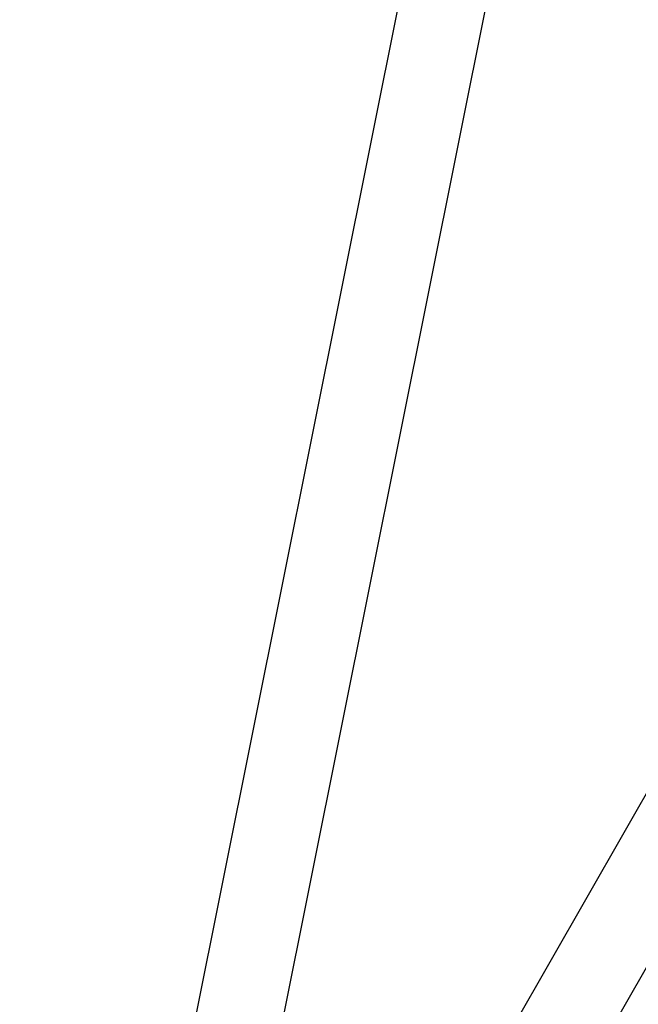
# Model space of a CAD drawing. Header units: millimetres. Extents: x -491 to 2059, y -393 to 795.
# Tile 277 of 323: x 1409 to 1487, y 3 to 127. Entities that reach past the tile are written whole.
import ezdxf

# ---------------------------------------------------------------- set-up
doc = ezdxf.new("R2010")
doc.units = ezdxf.units.MM
doc.header["$LTSCALE"] = 462.55
doc.layers.get('0').update_dxf_attribs({"linetype": 'CONTINUOUS'})
for name, color, linetype in [('DR1SM11A1001_ABL95', 7, 'CONTINUOUS'), ('DR1SM11P1003_PBL96', 7, 'CONTINUOUS'), ('오른쪽_7_VBL87', 7, 'CONTINUOUS')]:
    doc.layers.add(name, color=color, linetype=linetype)

# ---------------------------------------------------------------- blocks, each defined once
blk = doc.blocks.new('DR1SM11P1003_PBL96', base_point=(2988.4, 1059.51))
at = {"layer": 'DR1SM11P1003_PBL96', "color": 7}
for p, q in [((2715.25, 1408.75), (2575.06, 708.75)), ((2968.66, 1398.96), (2604.84, 762.27)), ((2618.2, 785.66), (2739.73, 1392.48)), ((2600.2, 699.33), (2988.4, 1378.67))]:
    blk.add_line(p, q, dxfattribs=at)
blk = doc.blocks.new('DR1SM11A1001_ABL95', base_point=(2988.4, 1064.51))
at = {"layer": 'DR1SM11P1003_PBL96'}
blk.add_blockref('DR1SM11P1003_PBL96', (2988.4, 1059.51), dxfattribs=at)
blk = doc.blocks.new('오른쪽_7_VBL87', base_point=(2988.4, 1104.51))
at = {"layer": 'DR1SM11A1001_ABL95'}
blk.add_blockref('DR1SM11A1001_ABL95', (2988.4, 1064.51), dxfattribs=at)
blk = doc.blocks.new('EEEEE')
at = {"layer": '오른쪽_7_VBL87'}
blk.add_blockref('오른쪽_7_VBL87', (2988.396, 1104.509), dxfattribs=at)

msp = doc.modelspace()

# ---------------------------------------------------------------- block references
at = {"xscale": 0.4, "yscale": 0.4, "zscale": 0.4}
msp.add_blockref('EEEEE', (379.17, -392.53), dxfattribs=at)

doc.saveas('drawing.dxf')
